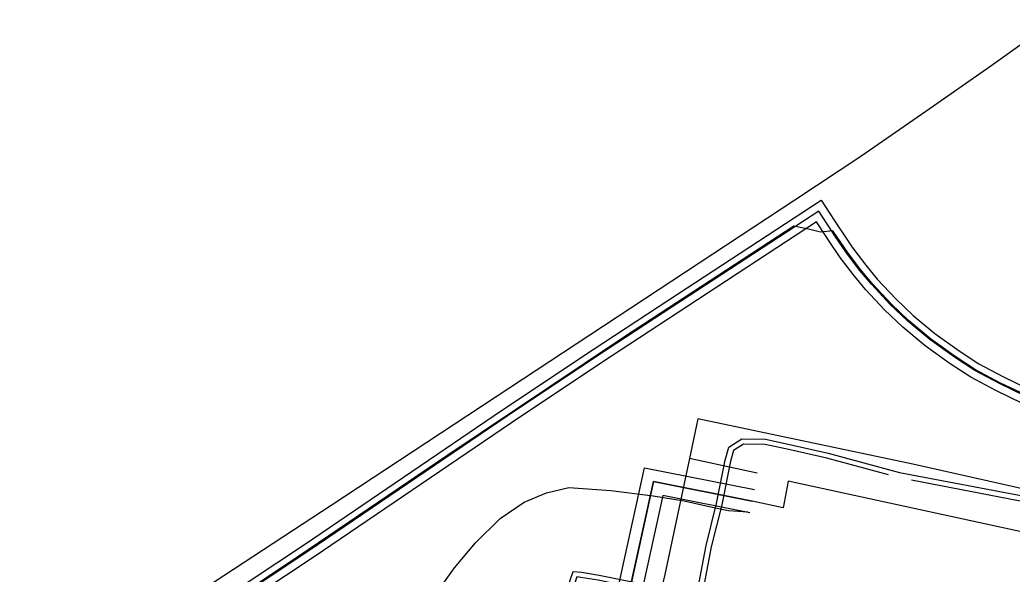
# Model space of a CAD drawing. Extents: x -598233 to -596890, y -1157848 to -1156431.
# Drawn here: x -597219.2 to -597143.3, y -1156663.6 to -1156621.2 of the extents above; entities that cross this region are included whole.
import ezdxf

# ---------------------------------------------------------------- set-up
doc = ezdxf.new("R2010")
doc.units = 0
for name, color, linetype in [('Vrstva 12', 7, 'Continuous'), ('Vrstva 13', 7, 'Continuous'), ('Vrstva 25', 7, 'Continuous'), ('Vrstva 26', 7, 'Continuous'), ('Vrstva 37', 7, 'Continuous'), ('Vrstva 38', 7, 'Continuous'), ('Vrstva 42', 7, 'Continuous'), ('Vrstva 58', 7, 'Continuous')]:
    doc.layers.add(name, color=color, linetype=linetype)

msp = doc.modelspace()

# ---------------------------------------------------------------- linework, layer by layer
at = {"layer": 'Vrstva 12'}
for points in [[(-597150.87, -1156655.17), (-597167.31, -1156651.68), (-597167.95, -1156654.73), (-597169.84, -1156663.6), (-597174.56, -1156683.37), (-597175.97, -1156695.33)], [(-597002.27, -1156687.69), (-597020.83, -1156683.69), (-597091.98, -1156668.39), (-597150.87, -1156655.17)]]:
    msp.add_lwpolyline(points, dxfattribs=at)
at = {"layer": 'Vrstva 13'}
for points in [[(-597219.16, -1156673.91), (-597195.36, -1156658.29), (-597159.89, -1156634.94), (-597154.85, -1156631.59), (-597149.86, -1156628.14), (-597144.89, -1156624.69), (-597139.98, -1156621.16)], [(-597162.77, -1156655.85), (-597167.95, -1156654.73)]]:
    msp.add_lwpolyline(points, dxfattribs=at)
at = {"layer": 'Vrstva 25'}
msp.add_lwpolyline([(-597142.231, -1156649.963), (-597144.243, -1156648.998), (-597146.107, -1156647.994), (-597147.662, -1156646.979), (-597149.556, -1156645.626), (-597151.232, -1156644.225), (-597152.589, -1156642.934), (-597154.031, -1156641.392), (-597154.935, -1156640.311), (-597155.928, -1156638.987), (-597156.766, -1156637.752), (-597157.05, -1156637.334), (-597158.054, -1156635.796), (-597169.207, -1156643.096), (-597174.981, -1156646.875), (-597181.899, -1156651.497), (-597197.063, -1156661.799), (-597207.78, -1156668.921)], dxfattribs=at)
at = {"layer": 'Vrstva 26'}
for points in [[(-597208.113, -1156668.422), (-597197.397, -1156661.301), (-597182.234, -1156650.999), (-597175.312, -1156646.375), (-597169.535, -1156642.594), (-597157.88, -1156634.965), (-597156.55, -1156637.002), (-597156.27, -1156637.414), (-597155.439, -1156638.639), (-597154.465, -1156639.938), (-597153.581, -1156640.994), (-597152.163, -1156642.511), (-597150.833, -1156643.777), (-597149.189, -1156645.151), (-597147.323, -1156646.484), (-597145.8, -1156647.478), (-597143.971, -1156648.463), (-597141.996, -1156649.41)], [(-597142.466, -1156650.515), (-597144.515, -1156649.533), (-597146.413, -1156648.511), (-597148, -1156647.475), (-597149.923, -1156646.101), (-597151.632, -1156644.673), (-597153.015, -1156643.357), (-597154.48, -1156641.79), (-597155.406, -1156640.684), (-597156.416, -1156639.336), (-597157.262, -1156638.089), (-597157.549, -1156637.667), (-597158.228, -1156636.627), (-597168.878, -1156643.598), (-597174.65, -1156647.376), (-597181.564, -1156651.994), (-597196.728, -1156662.297), (-597207.448, -1156669.421)]]:
    msp.add_lwpolyline(points, dxfattribs=at)
at = {"layer": 'Vrstva 37'}
for points in [[(-597163.153, -1156657.988), (-597170.684, -1156656.494), (-597175.614, -1156678.971)], [(-597175.607, -1156678.888), (-597170.684, -1156656.494), (-597163.153, -1156657.988)], [(-597130.1, -1156663.037), (-597160.394, -1156656.466), (-597160.772, -1156658.504), (-597163.161, -1156657.986)]]:
    msp.add_lwpolyline(points, dxfattribs=at)
at = {"layer": 'Vrstva 38'}
for points in [[(-597176.298, -1156677.887), (-597171.374, -1156655.44), (-597162.978, -1156657.105)], [(-597163.328, -1156658.871), (-597169.994, -1156657.548), (-597174.735, -1156679.164)]]:
    msp.add_lwpolyline(points, dxfattribs=at)
at = {"layer": 'Vrstva 42'}
for points in [[(-597142.2, -1156649.89), (-597144.2, -1156648.93), (-597146.07, -1156647.93), (-597147.61, -1156646.92), (-597149.51, -1156645.56), (-597151.18, -1156644.17), (-597152.53, -1156642.88), (-597153.97, -1156641.34), (-597154.87, -1156640.26), (-597155.86, -1156638.94), (-597156.97, -1156637.31), (-597157.91, -1156637.41), (-597158.75, -1156637.21), (-597159.97, -1156636.95), (-597172.76, -1156645.32), (-597176.01, -1156647.47), (-597186.43, -1156654.48), (-597198.61, -1156662.73), (-597206.14, -1156667.74)], [(-597178.486, -1156670.435), (-597178.131, -1156670.214), (-597177.798, -1156668.58), (-597177.487, -1156665.554), (-597177.081, -1156664.04), (-597176.835, -1156663.368), (-597176.195, -1156663.421), (-597174.853, -1156663.653), (-597171.951, -1156664.244), (-597170.462, -1156664.536), (-597167.677, -1156665.381), (-597167.513, -1156665.386), (-597167.363, -1156665.013), (-597166.675, -1156661.387), (-597165.865, -1156658.176), (-597165.205, -1156654.844), (-597164.932, -1156653.862), (-597163.927, -1156653.229), (-597162.117, -1156653.25), (-597160.156, -1156653.685), (-597157.342, -1156654.316), (-597151.872, -1156655.786), (-597141.913, -1156657.693)], [(-597152.723, -1156655.971), (-597157.438, -1156654.704), (-597160.244, -1156654.075), (-597162.163, -1156653.65), (-597163.813, -1156653.631), (-597164.588, -1156654.118), (-597164.815, -1156654.936), (-597165.475, -1156658.264), (-597166.285, -1156661.473), (-597166.977, -1156665.127), (-597167.247, -1156665.794), (-597167.743, -1156665.779), (-597170.558, -1156664.924), (-597172.029, -1156664.636), (-597174.927, -1156664.047), (-597176.245, -1156663.819), (-597176.565, -1156663.792), (-597176.699, -1156664.16), (-597177.093, -1156665.626), (-597177.402, -1156668.64), (-597177.807, -1156670.625), (-597178.294, -1156670.72)], [(-597175.61, -1156678.89), (-597170.68, -1156656.49), (-597163.15, -1156657.99)], [(-597150.965, -1156656.366), (-597141.987, -1156658.087), (-597134.273, -1156659.516), (-597124.492, -1156661.816), (-597117.665, -1156663.161)]]:
    msp.add_lwpolyline(points, dxfattribs=at)
at = {"layer": 'Vrstva 58'}
msp.add_lwpolyline([(-597190.84, -1156673.7), (-597190.28, -1156671.009), (-597189.47, -1156669.09), (-597188.481, -1156666.88), (-597187.38, -1156665.12), (-597185.903, -1156663.099), (-597184.32, -1156661.18), (-597182.426, -1156659.319), (-597180.6, -1156658.06), (-597178.888, -1156657.341), (-597177.18, -1156656.94), (-597173.951, -1156657.167), (-597170.713, -1156657.574), (-597168.35, -1156657.96), (-597166.21, -1156658.44), (-597164.957, -1156658.709), (-597163.48, -1156658.8)], dxfattribs=at)

doc.saveas('drawing.dxf')
